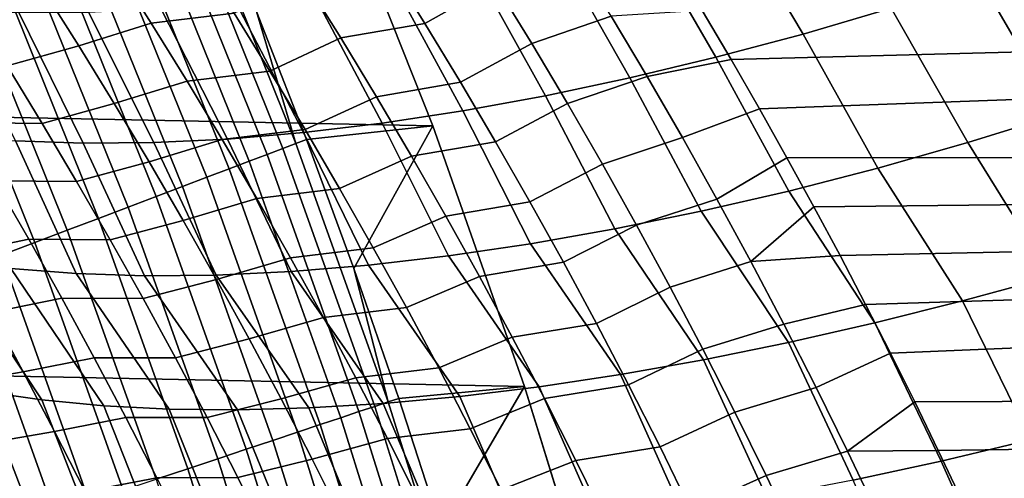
# Model space of a CAD drawing. Header units: metres. Extents: x -32 to 117, y -314 to 32.
# Tile 279 of 380: x 28.51 to 33.11, y 9.74 to 11.88. Entities that reach past the tile are written whole.
import ezdxf

# ---------------------------------------------------------------- set-up
doc = ezdxf.new("R2010")
doc.units = ezdxf.units.M
doc.layers.add('solid_24_501_064_XXX', color=7, linetype='CONTINUOUS')

msp = doc.modelspace()

# ---------------------------------------------------------------- linework, layer by layer
at = {"layer": 'solid_24_501_064_XXX'}
for points in [[(-29.439856, 13.767515, -303.5), (29.963835, 12.586431, -303.5), (30.440569, 11.385158, -303.5), (-29.963835, 12.586431, -303.5)], [(-29.963835, 12.586431, -303.5), (30.440569, 11.385158, -303.5), (30.869179, 10.16578, -303.5), (-30.440569, 11.385158, -303.5)], [(29.616096, 11.919451, -301.352966), (29.850115, 11.320653, -301.352966), (30.440569, 11.385158, -303.5), (29.963835, 12.586431, -303.5)], [(32.209324, 12.552949, 26.84754), (32.58292, 11.935552, 26.54561), (32.170918, 11.814287, 26.392061), (31.806269, 12.430243, 26.690956)], [(29.801079, 11.302058, -301.181946), (29.321823, 12.492861, -301.181946), (29.26133, 12.467088, -301.012299), (29.739599, 11.278742, -301.012299)], [(29.321823, 12.492861, -301.181946), (29.801079, 11.302058, -301.181946), (29.616096, 11.919451, -301.352966), (29.37007, 12.513415, -301.352966)], [(29.666744, 11.251112, -300.8479), (29.189648, 12.436546, -300.8479), (29.107153, 12.4014, -300.689575), (29.582901, 11.219315, -300.689575)], [(29.739599, 11.278742, -301.012299), (29.26133, 12.467088, -301.012299), (29.189648, 12.436546, -300.8479), (29.666744, 11.251112, -300.8479)], [(31.806269, 12.430243, 26.690956), (32.170918, 11.814287, 26.392061), (31.763597, 11.705269, 26.218182), (31.407661, 12.319971, 26.514942)], [(29.582901, 11.219315, -300.689575), (29.107153, 12.4014, -300.689575), (29.014284, 12.361832, -300.538208), (29.488514, 11.183518, -300.538208)], [(29.488514, 11.183518, -300.538208), (29.014284, 12.361832, -300.538208), (28.911533, 12.318053, -300.394562), (29.384085, 11.143913, -300.394562)], [(29.384085, 11.143913, -300.394562), (28.911533, 12.318053, -300.394562), (28.799444, 12.270296, -300.25943), (29.270163, 11.100708, -300.25943)], [(30.403248, 11.864164, 77.458488), (30.73275, 12.048627, 77.317657), (30.559519, 12.324521, 77.184578), (30.233072, 12.137556, 77.329445)], [(31.407661, 12.319971, 26.514942), (31.763597, 11.705269, 26.218182), (31.362104, 11.608804, 26.024464), (31.014587, 12.222436, 26.319983)], [(31.699015, 11.92447, 77.333908), (31.834702, 11.694394, 77.440933), (54.700001, 12.297505, 77.154945)], [(31.834702, 11.694394, 77.440933), (31.966892, 11.464705, 77.545265), (54.700001, 12.297505, 77.154945)], [(32.095718, 11.235367, 77.646957), (54.700001, 11.247473, 77.641655), (54.700001, 12.297505, 77.154945), (31.966892, 11.464705, 77.545265)], [(29.270163, 11.100708, -300.25943), (28.799444, 12.270296, -300.25943), (28.678608, 12.218813, -300.133514), (29.147352, 11.054132, -300.133514)], [(29.147352, 11.054132, -300.133514), (28.678608, 12.218813, -300.133514), (28.549669, 12.163877, -300.017517), (29.016306, 11.004434, -300.017517)], [(31.014587, 12.222436, 26.319983), (31.362104, 11.608804, 26.024464), (30.967567, 11.525165, 25.811453), (30.628124, 12.137904, 26.106607)], [(33.416321, 12.213423, 26.79006), (33.792606, 11.579191, 26.492178), (33.365585, 11.437045, 26.385529), (32.998444, 12.068722, 26.678402)], [(29.016306, 11.004434, -300.017517), (28.549669, 12.163877, -300.017517), (28.413309, 12.10578, -299.911987), (28.877716, 10.951873, -299.911987)], [(28.954708, 12.133374, 77.624245), (29.125149, 11.864682, 77.749115), (29.512276, 11.911425, 77.609261), (29.341867, 12.180067, 77.48304)], [(31.274492, 11.898052, 77.356606), (31.103125, 12.178255, 77.223236), (30.73275, 12.048627, 77.317657), (30.902828, 11.770136, 77.448257)], [(28.877716, 10.951873, -299.911987), (28.413309, 12.10578, -299.911987), (28.270248, 12.044827, -299.817505), (28.732317, 10.89673, -299.817505)], [(28.786362, 11.758386, 77.93631), (29.125149, 11.864682, 77.749115), (28.954708, 12.133374, 77.624245), (28.61779, 12.026146, 77.814102)], [(29.840307, 12.068528, 77.438324), (30.010401, 11.795629, 77.565727), (30.403248, 11.864164, 77.458488), (30.233072, 12.137556, 77.329445)], [(30.628124, 12.137904, 26.106607), (30.967567, 11.525165, 25.811453), (30.581099, 11.454584, 25.579748), (30.249327, 12.066606, 25.875401)], [(29.679632, 11.640483, 77.733109), (30.010401, 11.795629, 77.565727), (29.840307, 12.068528, 77.438324), (29.512276, 11.911425, 77.609261)], [(30.249327, 12.066606, 25.875401), (30.581099, 11.454584, 25.579748), (30.203781, 11.397263, 25.33), (29.879227, 12.008736, 25.626995)], [(32.998444, 12.068722, 26.678402), (33.365585, 11.437045, 26.385529), (32.94104, 11.306174, 26.256845), (32.58292, 11.935552, 26.54561)], [(28.732317, 10.89673, -299.817505), (28.270248, 12.044827, -299.817505), (28.121246, 11.981343, -299.734619), (28.580879, 10.839298, -299.734619)], [(28.451246, 11.665077, 78.136864), (28.786362, 11.758386, 77.93631), (28.61779, 12.026146, 77.814102), (28.284443, 11.932144, 78.017128)], [(30.570292, 11.588305, 77.585075), (30.902828, 11.770136, 77.448257), (30.73275, 12.048627, 77.317657), (30.403248, 11.864164, 77.458488)], [(28.580879, 10.839298, -299.734619), (28.121246, 11.981343, -299.734619), (27.967093, 11.915665, -299.663696), (28.424206, 10.77988, -299.663696)], [(29.879227, 12.008736, 25.626995), (30.203781, 11.397263, 25.33), (29.836678, 11.353361, 25.06291), (29.518839, 11.964452, 25.362066)], [(28.50563, 11.914143, 24.475599), (28.806824, 11.303217, 24.165342), (28.490574, 11.313847, 23.836859), (28.193623, 11.925039, 24.152243)], [(29.169144, 11.933876, 25.081339), (29.480824, 11.323002, 24.779232), (29.137217, 11.306272, 24.479761), (28.8311, 11.91709, 24.785582)], [(29.518839, 11.964452, 25.362066), (29.836678, 11.353361, 25.06291), (29.480824, 11.323002, 24.779232), (29.169144, 11.933876, 25.081339)], [(29.801079, 11.302058, -301.181946), (29.850115, 11.320653, -301.352966), (29.616096, 11.919451, -301.352966)], [(31.274492, 11.898052, 77.356606), (31.442623, 11.615167, 77.487419), (31.834702, 11.694394, 77.440933), (31.699015, 11.92447, 77.333908)], [(32.58292, 11.935552, 26.54561), (32.94104, 11.306174, 26.256845), (32.520199, 11.186959, 26.106501), (32.170918, 11.814287, 26.392061)], [(28.8311, 11.91709, 24.785582), (29.137217, 11.306272, 24.479761), (28.806824, 11.303217, 24.165342), (28.50563, 11.914143, 24.475599)], [(29.125149, 11.864682, 77.749115), (29.292521, 11.593753, 77.871597), (29.679632, 11.640483, 77.733109), (29.512276, 11.911425, 77.609261)], [(31.442623, 11.615167, 77.487419), (31.274492, 11.898052, 77.356606), (30.902828, 11.770136, 77.448257), (31.069675, 11.489061, 77.576317)], [(28.951876, 11.488483, 78.056137), (29.292521, 11.593753, 77.871597), (29.125149, 11.864682, 77.749115), (28.786362, 11.758386, 77.93631)], [(30.010401, 11.795629, 77.565727), (30.177349, 11.520331, 77.690674), (30.570292, 11.588305, 77.585075), (30.403248, 11.864164, 77.458488)], [(29.843864, 11.36726, 77.854523), (30.177349, 11.520331, 77.690674), (30.010401, 11.795629, 77.565727), (29.679632, 11.640483, 77.733109)], [(32.170918, 11.814287, 26.392061), (32.520199, 11.186959, 26.106501), (32.104275, 11.079743, 25.934929), (31.763597, 11.705269, 26.218182)], [(28.615, 11.395957, 78.254227), (28.951876, 11.488483, 78.056137), (28.786362, 11.758386, 77.93631), (28.451246, 11.665077, 78.136864)], [(30.734133, 11.309994, 77.70916), (31.069675, 11.489061, 77.576317), (30.902828, 11.770136, 77.448257), (30.570292, 11.588305, 77.585075)], [(31.763597, 11.705269, 26.218182), (32.104275, 11.079743, 25.934929), (31.694471, 10.984838, 25.742626), (31.362104, 11.608804, 26.024464)], [(31.442623, 11.615167, 77.487419), (31.607447, 11.329614, 77.615616), (31.966892, 11.464705, 77.545265), (31.834702, 11.694394, 77.440933)], [(28.068321, 11.670039, 78.313293), (28.23271, 11.399881, 78.430084), (28.615, 11.395957, 78.254227), (28.451246, 11.665077, 78.136864)], [(29.292521, 11.593753, 77.871597), (29.456758, 11.320607, 77.991653), (29.843864, 11.36726, 77.854523), (29.679632, 11.640483, 77.733109)], [(31.362104, 11.608804, 26.024464), (31.694471, 10.984838, 25.742626), (31.291975, 10.902516, 25.530149), (30.967567, 11.525165, 25.811453)], [(31.607447, 11.329614, 77.615616), (31.442623, 11.615167, 77.487419), (31.069675, 11.489061, 77.576317), (31.233217, 11.20542, 77.70179)], [(29.114264, 11.216459, 78.173538), (29.456758, 11.320607, 77.991653), (29.292521, 11.593753, 77.871597), (28.951876, 11.488483, 78.056137)], [(30.177349, 11.520331, 77.690674), (30.341084, 11.242653, 77.813118), (30.734133, 11.309994, 77.70916), (30.570292, 11.588305, 77.585075)], [(30.004906, 11.091775, 77.973465), (30.341084, 11.242653, 77.813118), (30.177349, 11.520331, 77.690674), (29.843864, 11.36726, 77.854523)], [(30.967567, 11.525165, 25.811453), (31.291975, 10.902516, 25.530149), (30.897953, 10.833018, 25.298115), (30.581099, 11.454584, 25.579748)], [(28.775637, 11.124805, 78.369179), (29.114264, 11.216459, 78.173538), (28.951876, 11.488483, 78.056137), (28.615, 11.395957, 78.254227)], [(30.894695, 11.029245, 77.830688), (31.233217, 11.20542, 77.70179), (31.069675, 11.489061, 77.576317), (30.734133, 11.309994, 77.70916)], [(31.768881, 11.041406, 77.741142), (32.095718, 11.235367, 77.646957), (31.966892, 11.464705, 77.545265), (31.607447, 11.329614, 77.615616)], [(30.581099, 11.454584, 25.579748), (30.897953, 10.833018, 25.298115), (30.51354, 10.776543, 25.04719), (30.203781, 11.397263, 25.33)], [(32.94104, 11.306174, 26.256845), (33.365585, 11.437045, 26.385529), (33.748531, 10.802892, 26.114567), (33.330872, 10.67876, 25.996763)], [(-30.440569, 11.385158, -303.5), (30.869179, 10.16578, -303.5), (31.248901, 8.930613, -303.5), (-30.869179, 10.16578, -303.5)], [(28.23271, 11.399881, 78.430084), (28.393963, 11.127739, 78.544449), (28.775637, 11.124805, 78.369179), (28.615, 11.395957, 78.254227)], [(29.456758, 11.320607, 77.991653), (29.617792, 11.045263, 78.109215), (30.004906, 11.091775, 77.973465), (29.843864, 11.36726, 77.854523)], [(30.203781, 11.397263, 25.33), (30.51354, 10.776543, 25.04719), (30.139851, 10.733254, 24.778103), (29.836678, 11.353361, 25.06291)], [(29.850115, 11.320653, -301.352966), (30.072025, 10.717263, -301.352966), (30.440569, 11.385158, -303.5)], [(30.072025, 10.717263, -301.352966), (30.281742, 10.109528, -301.352966), (30.869179, 10.16578, -303.5), (30.440569, 11.385158, -303.5)], [(28.490574, 11.313847, 23.836859), (28.773415, 10.693897, 23.536436), (28.468826, 10.717649, 23.18918), (28.189358, 11.338131, 23.495235)], [(29.273458, 10.942333, 78.288475), (29.617792, 11.045263, 78.109215), (29.456758, 11.320607, 77.991653), (29.114264, 11.216459, 78.173538)], [(29.480824, 11.323002, 24.779232), (29.777966, 10.703279, 24.491632), (29.428932, 10.686702, 24.188606), (29.137217, 11.306272, 24.479761)], [(29.836678, 11.353361, 25.06291), (30.139851, 10.733254, 24.778103), (29.777966, 10.703279, 24.491632), (29.480824, 11.323002, 24.779232)], [(29.801079, 11.302058, -301.181946), (30.231998, 10.092924, -301.181946), (30.072025, 10.717263, -301.352966), (29.850115, 11.320653, -301.352966)], [(31.768881, 11.041406, 77.741142), (31.607447, 11.329614, 77.615616), (31.233217, 11.20542, 77.70179), (31.393379, 10.919224, 77.824608)], [(28.806824, 11.303217, 24.165342), (29.093758, 10.683572, 23.8699), (28.773415, 10.693897, 23.536436), (28.490574, 11.313847, 23.836859)], [(29.137217, 11.306272, 24.479761), (29.428932, 10.686702, 24.188606), (29.093758, 10.683572, 23.8699), (28.806824, 11.303217, 24.165342)], [(30.169628, 10.072102, -301.012299), (29.739599, 11.278742, -301.012299), (29.666744, 11.251112, -300.8479), (30.09572, 10.047428, -300.8479)], [(30.231998, 10.092924, -301.181946), (29.801079, 11.302058, -301.181946), (29.739599, 11.278742, -301.012299), (30.169628, 10.072102, -301.012299)], [(30.341084, 11.242653, 77.813118), (30.50153, 10.96261, 77.933006), (30.894695, 11.029245, 77.830688), (30.734133, 11.309994, 77.70916)], [(32.520199, 11.186959, 26.106501), (32.94104, 11.306174, 26.256845), (33.330872, 10.67876, 25.996763), (32.916683, 10.565111, 25.858002)], [(30.09572, 10.047428, -300.8479), (29.666744, 11.251112, -300.8479), (29.582901, 11.219315, -300.689575), (30.010666, 10.019032, -300.689575)], [(30.162685, 10.814043, 78.089882), (30.50153, 10.96261, 77.933006), (30.341084, 11.242653, 77.813118), (30.004906, 11.091775, 77.973465)], [(31.926851, 10.750557, 77.863945), (32.221317, 11.006339, 77.746078), (32.095718, 11.235367, 77.646957), (31.768881, 11.041406, 77.741142)], [(32.095718, 11.235367, 77.646957), (32.221317, 11.006339, 77.746078), (54.700001, 11.247473, 77.641655)], [(32.221317, 11.006339, 77.746078), (32.343819, 10.777582, 77.842674), (54.700001, 11.247473, 77.641655)], [(32.343819, 10.777582, 77.842674), (32.463356, 10.549052, 77.936798), (54.700001, 11.247473, 77.641655)], [(32.463356, 10.549052, 77.936798), (32.579929, 10.320786, 78.028473), (54.700001, 11.247473, 77.641655)], [(32.69318, 10.093024, 78.117638), (54.700001, 10.178224, 78.084549), (54.700001, 11.247473, 77.641655), (32.579929, 10.320786, 78.028473)], [(28.933092, 10.851642, 78.481682), (29.273458, 10.942333, 78.288475), (29.114264, 11.216459, 78.173538), (28.775637, 11.124805, 78.369179)], [(29.914915, 9.987066, -300.538208), (29.488514, 11.183518, -300.538208), (29.384085, 11.143913, -300.394562), (29.808973, 9.951697, -300.394562)], [(30.010666, 10.019032, -300.689575), (29.582901, 11.219315, -300.689575), (29.488514, 11.183518, -300.538208), (29.914915, 9.987066, -300.538208)], [(31.05191, 10.746075, 77.949615), (31.393379, 10.919224, 77.824608), (31.233217, 11.20542, 77.70179), (30.894695, 11.029245, 77.830688)], [(32.104275, 11.079743, 25.934929), (32.520199, 11.186959, 26.106501), (32.916683, 10.565111, 25.858002), (32.507099, 10.462259, 25.698666)], [(29.808973, 9.951697, -300.394562), (29.384085, 11.143913, -300.394562), (29.270163, 11.100708, -300.25943), (29.693405, 9.913115, -300.25943)], [(28.22316, 10.786345, 78.877541), (28.552011, 10.853632, 78.656342), (28.393963, 11.127739, 78.544449), (28.0667, 11.060001, 78.767738)], [(28.393963, 11.127739, 78.544449), (28.552011, 10.853632, 78.656342), (28.933092, 10.851642, 78.481682), (28.775637, 11.124805, 78.369179)], [(29.693405, 9.913115, -300.25943), (29.270163, 11.100708, -300.25943), (29.147352, 11.054132, -300.133514), (29.568819, 9.871522, -300.133514)], [(29.617792, 11.045263, 78.109215), (29.775549, 10.767741, 78.224258), (30.162685, 10.814043, 78.089882), (30.004906, 11.091775, 77.973465)], [(29.568819, 9.871522, -300.133514), (29.147352, 11.054132, -300.133514), (29.016306, 11.004434, -300.017517), (29.435877, 9.82714, -300.017517)], [(29.429394, 10.666124, 78.400902), (29.775549, 10.767741, 78.224258), (29.617792, 11.045263, 78.109215), (29.273458, 10.942333, 78.288475)], [(31.694471, 10.984838, 25.742626), (32.104275, 11.079743, 25.934929), (32.507099, 10.462259, 25.698666), (32.103252, 10.370488, 25.519192)], [(29.435877, 9.82714, -300.017517), (29.016306, 11.004434, -300.017517), (28.877716, 10.951873, -299.911987), (29.295284, 9.780203, -299.911987)], [(30.50153, 10.96261, 77.933006), (30.658615, 10.68022, 78.050293), (31.05191, 10.746075, 77.949615), (30.894695, 11.029245, 77.830688)], [(31.926851, 10.750557, 77.863945), (31.768881, 11.041406, 77.741142), (31.393379, 10.919224, 77.824608), (31.550083, 10.630489, 77.944717)], [(31.926851, 10.750557, 77.863945), (32.343819, 10.777582, 77.842674), (32.221317, 11.006339, 77.746078)], [(30.317135, 10.534083, 78.203728), (30.658615, 10.68022, 78.050293), (30.50153, 10.96261, 77.933006), (30.162685, 10.814043, 78.089882)], [(31.291975, 10.902516, 25.530149), (31.694471, 10.984838, 25.742626), (32.103252, 10.370488, 25.519192), (31.706255, 10.29005, 25.320076)], [(29.295284, 9.780203, -299.911987), (28.877716, 10.951873, -299.911987), (28.732317, 10.89673, -299.817505), (29.147783, 9.73096, -299.817505)], [(29.087301, 10.576488, 78.59169), (29.429394, 10.666124, 78.400902), (29.273458, 10.942333, 78.288475), (28.933092, 10.851642, 78.481682)], [(31.205704, 10.460498, 78.06588), (31.550083, 10.630489, 77.944717), (31.393379, 10.919224, 77.824608), (31.05191, 10.746075, 77.949615)], [(29.147783, 9.73096, -299.817505), (28.732317, 10.89673, -299.817505), (28.580879, 10.839298, -299.734619), (28.994156, 9.679671, -299.734619)], [(30.897953, 10.833018, 25.298115), (31.291975, 10.902516, 25.530149), (31.706255, 10.29005, 25.320076), (31.3172, 10.221165, 25.101866)], [(28.376362, 10.510831, 78.98484), (28.706791, 10.577583, 78.765724), (28.552011, 10.853632, 78.656342), (28.22316, 10.786345, 78.877541)], [(28.994156, 9.679671, -299.734619), (28.580879, 10.839298, -299.734619), (28.424206, 10.77988, -299.663696), (28.835217, 9.62661, -299.663696)], [(28.552011, 10.853632, 78.656342), (28.706791, 10.577583, 78.765724), (29.087301, 10.576488, 78.59169), (28.933092, 10.851642, 78.481682)], [(30.51354, 10.776543, 25.04719), (30.897953, 10.833018, 25.298115), (31.3172, 10.221165, 25.101866), (30.937159, 10.164024, 24.865162)], [(28.835217, 9.62661, -299.663696), (28.424206, 10.77988, -299.663696), (28.263124, 10.718789, -299.605194), (28.671806, 9.572055, -299.605194)], [(29.775549, 10.767741, 78.224258), (29.929964, 10.488057, 78.336739), (30.317135, 10.534083, 78.203728), (30.162685, 10.814043, 78.089882)], [(30.139851, 10.733254, 24.778103), (30.51354, 10.776543, 25.04719), (30.937159, 10.164024, 24.865162), (30.567179, 10.118785, 24.610619)], [(31.926851, 10.750557, 77.863945), (32.081284, 10.457082, 77.983963), (32.463356, 10.549052, 77.936798), (32.343819, 10.777582, 77.842674)], [(28.180876, 10.754758, 22.829136), (28.468826, 10.717649, 23.18918), (28.902735, 10.074309, 23.096434), (28.613358, 10.10193, 22.751144)], [(28.180876, 10.754758, 22.829136), (28.613358, 10.10193, 22.751144), (28.340445, 10.141623, 22.393839)], [(29.582001, 10.387853, 78.510788), (29.929964, 10.488057, 78.336739), (29.775549, 10.767741, 78.224258), (29.429394, 10.666124, 78.400902)], [(29.777966, 10.703279, 24.491632), (30.139851, 10.733254, 24.778103), (30.567179, 10.118785, 24.610619), (30.208279, 10.085572, 24.338934)], [(30.658615, 10.68022, 78.050293), (30.812271, 10.395496, 78.164925), (31.205704, 10.460498, 78.06588), (31.05191, 10.746075, 77.949615)], [(32.081284, 10.457082, 77.983963), (31.926851, 10.750557, 77.863945), (31.550083, 10.630489, 77.944717), (31.703259, 10.339231, 78.06208)], [(28.671806, 9.572055, -299.605194), (28.263124, 10.718789, -299.605194), (28.098492, 10.656352, -299.559326), (28.504791, 9.516297, -299.559326)], [(28.468826, 10.717649, 23.18918), (28.773415, 10.693897, 23.536436), (29.207773, 10.058838, 23.428751), (28.902735, 10.074309, 23.096434)], [(28.773415, 10.693897, 23.536436), (29.093758, 10.683572, 23.8699), (29.527637, 10.055557, 23.747187), (29.207773, 10.058838, 23.428751)], [(29.093758, 10.683572, 23.8699), (29.428932, 10.686702, 24.188606), (29.861446, 10.064477, 24.050859), (29.527637, 10.055557, 23.747187)], [(29.428932, 10.686702, 24.188606), (29.777966, 10.703279, 24.491632), (30.208279, 10.085572, 24.338934), (29.861446, 10.064477, 24.050859)], [(30.231998, 10.092924, -301.181946), (30.281742, 10.109528, -301.352966), (30.072025, 10.717263, -301.352966)], [(30.468182, 10.251911, 78.314964), (30.812271, 10.395496, 78.164925), (30.658615, 10.68022, 78.050293), (30.317135, 10.534083, 78.203728)], [(33.330872, 10.67876, 25.996763), (33.656597, 10.025918, 25.735598), (33.234184, 9.915547, 25.600277), (32.916683, 10.565111, 25.858002)], [(29.238197, 10.299363, 78.699165), (29.582001, 10.387853, 78.510788), (29.429394, 10.666124, 78.400902), (29.087301, 10.576488, 78.59169)], [(31.356005, 10.17253, 78.179436), (31.703259, 10.339231, 78.06208), (31.550083, 10.630489, 77.944717), (31.205704, 10.460498, 78.06588)], [(28.526241, 10.233479, 79.0896), (28.858236, 10.299614, 78.872566), (28.706791, 10.577583, 78.765724), (28.376362, 10.510831, 78.98484)], [(28.706791, 10.577583, 78.765724), (28.858236, 10.299614, 78.872566), (29.238197, 10.299363, 78.699165), (29.087301, 10.576488, 78.59169)], [(32.081284, 10.457082, 77.983963), (32.232098, 10.160993, 78.101135), (32.579929, 10.320786, 78.028473), (32.463356, 10.549052, 77.936798)], [(32.916683, 10.565111, 25.858002), (33.234184, 9.915547, 25.600277), (32.816589, 9.815628, 25.443562), (32.507099, 10.462259, 25.698666)], [(28.202143, 10.176804, 79.320778), (28.526241, 10.233479, 79.0896), (28.376362, 10.510831, 78.98484), (28.053801, 10.453752, 79.217941)], [(29.929964, 10.488057, 78.336739), (30.080967, 10.20623, 78.446594), (30.468182, 10.251911, 78.314964), (30.317135, 10.534083, 78.203728)], [(29.731215, 10.107536, 78.61808), (30.080967, 10.20623, 78.446594), (29.929964, 10.488057, 78.336739), (29.582001, 10.387853, 78.510788)], [(30.812271, 10.395496, 78.164925), (30.962423, 10.108459, 78.276863), (31.356005, 10.17253, 78.179436), (31.205704, 10.460498, 78.06588)], [(32.232098, 10.160993, 78.101135), (32.081284, 10.457082, 77.983963), (31.703259, 10.339231, 78.06208), (31.852827, 10.045463, 78.176628)], [(32.507099, 10.462259, 25.698666), (32.816589, 9.815628, 25.443562), (32.404999, 9.726445, 25.265894), (32.103252, 10.370488, 25.519192)], [(29.385715, 10.020287, 78.80407), (29.731215, 10.107536, 78.61808), (29.582001, 10.387853, 78.510788), (29.238197, 10.299363, 78.699165)], [(30.615759, 9.967544, 78.423538), (30.962423, 10.108459, 78.276863), (30.812271, 10.395496, 78.164925), (30.468182, 10.251911, 78.314964)], [(32.103252, 10.370488, 25.519192), (32.404999, 9.726445, 25.265894), (32.000568, 9.648249, 25.06778), (31.706255, 10.29005, 25.320076)], [(31.502737, 9.882186, 78.29023), (31.852827, 10.045463, 78.176628), (31.703259, 10.339231, 78.06208), (31.356005, 10.17253, 78.179436)], [(32.379215, 9.862316, 78.215408), (32.69318, 10.093024, 78.117638), (32.579929, 10.320786, 78.028473), (32.232098, 10.160993, 78.101135)], [(28.672733, 9.954311, 79.191795), (29.006281, 10.019745, 78.976814), (28.858236, 10.299614, 78.872566), (28.526241, 10.233479, 79.0896)], [(28.858236, 10.299614, 78.872566), (29.006281, 10.019745, 78.976814), (29.385715, 10.020287, 78.80407), (29.238197, 10.299363, 78.699165)], [(31.706255, 10.29005, 25.320076), (32.000568, 9.648249, 25.06778), (31.604446, 9.58126, 24.849775), (31.3172, 10.221165, 25.101866)], [(28.347111, 9.89812, 79.421051), (28.672733, 9.954311, 79.191795), (28.526241, 10.233479, 79.0896), (28.202143, 10.176804, 79.320778)], [(30.080967, 10.20623, 78.446594), (30.228485, 9.922277, 78.553802), (30.615759, 9.967544, 78.423538), (30.468182, 10.251911, 78.314964)], [(31.3172, 10.221165, 25.101866), (31.604446, 9.58126, 24.849775), (31.217749, 9.525669, 24.612495), (30.937159, 10.164024, 24.865162)], [(28.340445, 10.141623, 22.393839), (28.587559, 9.503159, 22.111343), (28.330669, 9.553241, 21.736609), (28.084745, 10.193279, 22.025499)], [(29.876963, 9.825192, 78.72274), (30.228485, 9.922277, 78.553802), (30.080967, 10.20623, 78.446594), (29.731215, 10.107536, 78.61808)], [(30.962423, 10.108459, 78.276863), (31.108999, 9.819121, 78.386047), (31.502737, 9.882186, 78.29023), (31.356005, 10.17253, 78.179436)], [(32.69318, 10.093024, 78.117638), (32.803177, 9.865751, 78.20433), (54.700001, 10.178224, 78.084549)], [(32.803177, 9.865751, 78.20433), (32.910038, 9.638919, 78.288612), (54.700001, 10.178224, 78.084549)], [(32.910038, 9.638919, 78.288612), (33.013882, 9.41248, 78.370537), (54.700001, 10.178224, 78.084549)], [(33.013882, 9.41248, 78.370537), (33.114826, 9.186387, 78.45015), (54.700001, 10.178224, 78.084549)], [(-30.869179, 10.16578, -303.5), (31.248901, 8.930613, -303.5), (31.579252, 7.6812, -303.5), (-31.248901, 8.930613, -303.5)], [(28.613358, 10.10193, 22.751144), (28.862396, 9.464693, 22.474543), (28.587559, 9.503159, 22.111343), (28.340445, 10.141623, 22.393839)], [(30.281742, 10.109528, -301.352966), (30.479179, 9.497692, -301.352966), (30.869179, 10.16578, -303.5)], [(30.479179, 9.497692, -301.352966), (30.664253, 8.882005, -301.352966), (31.248901, 8.930613, -303.5), (30.869179, 10.16578, -303.5)], [(30.937159, 10.164024, 24.865162), (31.217749, 9.525669, 24.612495), (30.841566, 9.481631, 24.356615), (30.567179, 10.118785, 24.610619)], [(32.379215, 9.862316, 78.215408), (32.232098, 10.160993, 78.101135), (31.852827, 10.045463, 78.176628), (31.998711, 9.749209, 78.288307)], [(28.902735, 10.074309, 23.096434), (29.154404, 9.437954, 22.825176), (28.862396, 9.464693, 22.474543), (28.613358, 10.10193, 22.751144)], [(29.529787, 9.739278, 78.906372), (29.876963, 9.825192, 78.72274), (29.731215, 10.107536, 78.61808), (29.385715, 10.020287, 78.80407)], [(30.208279, 10.085572, 24.338934), (30.476965, 9.449273, 24.082851), (30.124973, 9.428685, 23.791983), (29.861446, 10.064477, 24.050859)], [(30.61388, 8.867419, -301.181946), (30.231998, 10.092924, -301.181946), (30.169628, 10.072102, -301.012299), (30.550724, 8.849125, -301.012299)], [(30.567179, 10.118785, 24.610619), (30.841566, 9.481631, 24.356615), (30.476965, 9.449273, 24.082851), (30.208279, 10.085572, 24.338934)], [(30.231998, 10.092924, -301.181946), (30.61388, 8.867419, -301.181946), (30.479179, 9.497692, -301.352966), (30.281742, 10.109528, -301.352966)], [(30.759794, 9.680998, 78.529411), (31.108999, 9.819121, 78.386047), (30.962423, 10.108459, 78.276863), (30.615759, 9.967544, 78.423538)], [(32.379215, 9.862316, 78.215408), (32.803177, 9.865751, 78.20433), (32.69318, 10.093024, 78.117638)], [(29.207773, 10.058838, 23.428751), (29.462757, 9.423018, 23.162254), (29.154404, 9.437954, 22.825176), (28.902735, 10.074309, 23.096434)], [(29.527637, 10.055557, 23.747187), (29.786585, 9.419925, 23.484827), (29.462757, 9.423018, 23.162254), (29.207773, 10.058838, 23.428751)], [(29.861446, 10.064477, 24.050859), (30.124973, 9.428685, 23.791983), (29.786585, 9.419925, 23.484827), (29.527637, 10.055557, 23.747187)], [(30.475882, 8.827447, -300.8479), (30.09572, 10.047428, -300.8479), (30.010666, 10.019032, -300.689575), (30.389753, 8.8025, -300.689575)], [(30.550724, 8.849125, -301.012299), (30.169628, 10.072102, -301.012299), (30.09572, 10.047428, -300.8479), (30.475882, 8.827447, -300.8479)], [(31.64583, 9.589495, 78.398216), (31.998711, 9.749209, 78.288307), (31.852827, 10.045463, 78.176628), (31.502737, 9.882186, 78.29023)], [(28.815773, 9.673349, 79.291389), (29.150858, 9.737996, 79.078453), (29.006281, 10.019745, 78.976814), (28.672733, 9.954311, 79.191795)], [(29.006281, 10.019745, 78.976814), (29.150858, 9.737996, 79.078453), (29.529787, 9.739278, 78.906372), (29.385715, 10.020287, 78.80407)], [(30.292791, 8.774414, -300.538208), (29.914915, 9.987066, -300.538208), (29.808973, 9.951697, -300.394562), (30.185513, 8.74334, -300.394562)], [(30.389753, 8.8025, -300.689575), (30.010666, 10.019032, -300.689575), (29.914915, 9.987066, -300.538208), (30.292791, 8.774414, -300.538208)], [(28.488646, 9.617723, 79.518745), (28.815773, 9.673349, 79.291389), (28.672733, 9.954311, 79.191795), (28.347111, 9.89812, 79.421051)], [(30.185513, 8.74334, -300.394562), (29.808973, 9.951697, -300.394562), (29.693405, 9.913115, -300.25943), (30.068483, 8.709442, -300.25943)], [(30.228485, 9.922277, 78.553802), (30.372454, 9.636217, 78.65831), (30.759794, 9.680998, 78.529411), (30.615759, 9.967544, 78.423538)], [(30.068483, 8.709442, -300.25943), (29.693405, 9.913115, -300.25943), (29.568819, 9.871522, -300.133514), (29.942324, 8.6729, -300.133514)], [(30.01918, 9.540842, 78.824738), (30.372454, 9.636217, 78.65831), (30.228485, 9.922277, 78.553802), (29.876963, 9.825192, 78.72274)], [(33.234184, 9.915547, 25.600277), (33.534023, 9.255626, 25.357479), (33.108646, 9.159249, 25.203466), (32.816589, 9.815628, 25.443562)], [(29.942324, 8.6729, -300.133514), (29.568819, 9.871522, -300.133514), (29.435877, 9.82714, -300.017517), (29.807703, 8.633906, -300.017517)], [(31.108999, 9.819121, 78.386047), (31.251925, 9.527512, 78.492432), (31.64583, 9.589495, 78.398216), (31.502737, 9.882186, 78.29023)], [(32.522556, 9.561098, 78.326714), (32.379215, 9.862316, 78.215408), (31.998711, 9.749209, 78.288307), (32.140831, 9.45052, 78.397064)], [(32.379215, 9.862316, 78.215408), (32.522556, 9.561098, 78.326714), (32.910038, 9.638919, 78.288612), (32.803177, 9.865751, 78.20433)], [(29.807703, 8.633906, -300.017517), (29.435877, 9.82714, -300.017517), (29.295284, 9.780203, -299.911987), (29.665335, 8.592669, -299.911987)], [(29.670347, 9.456356, 79.006027), (30.01918, 9.540842, 78.824738), (29.876963, 9.825192, 78.72274), (29.529787, 9.739278, 78.906372)], [(30.900217, 9.392305, 78.632538), (31.251925, 9.527512, 78.492432), (31.108999, 9.819121, 78.386047), (30.759794, 9.680998, 78.529411)], [(32.816589, 9.815628, 25.443562), (33.108646, 9.159249, 25.203466), (32.689529, 9.073201, 25.027706), (32.404999, 9.726445, 25.265894)], [(29.665335, 8.592669, -299.911987), (29.295284, 9.780203, -299.911987), (29.147783, 9.73096, -299.817505), (29.51597, 8.549405, -299.817505)], [(28.955297, 9.390614, 79.388351), (29.291901, 9.454389, 79.177429), (29.150858, 9.737996, 79.078453), (28.815773, 9.673349, 79.291389)], [(29.150858, 9.737996, 79.078453), (29.291901, 9.454389, 79.177429), (29.670347, 9.456356, 79.006027), (29.529787, 9.739278, 78.906372)], [(31.785202, 9.294506, 78.503342), (32.140831, 9.45052, 78.397064), (31.998711, 9.749209, 78.288307), (31.64583, 9.589495, 78.398216)]]:
    msp.add_3dface(points, dxfattribs=at)

doc.saveas('drawing.dxf')
